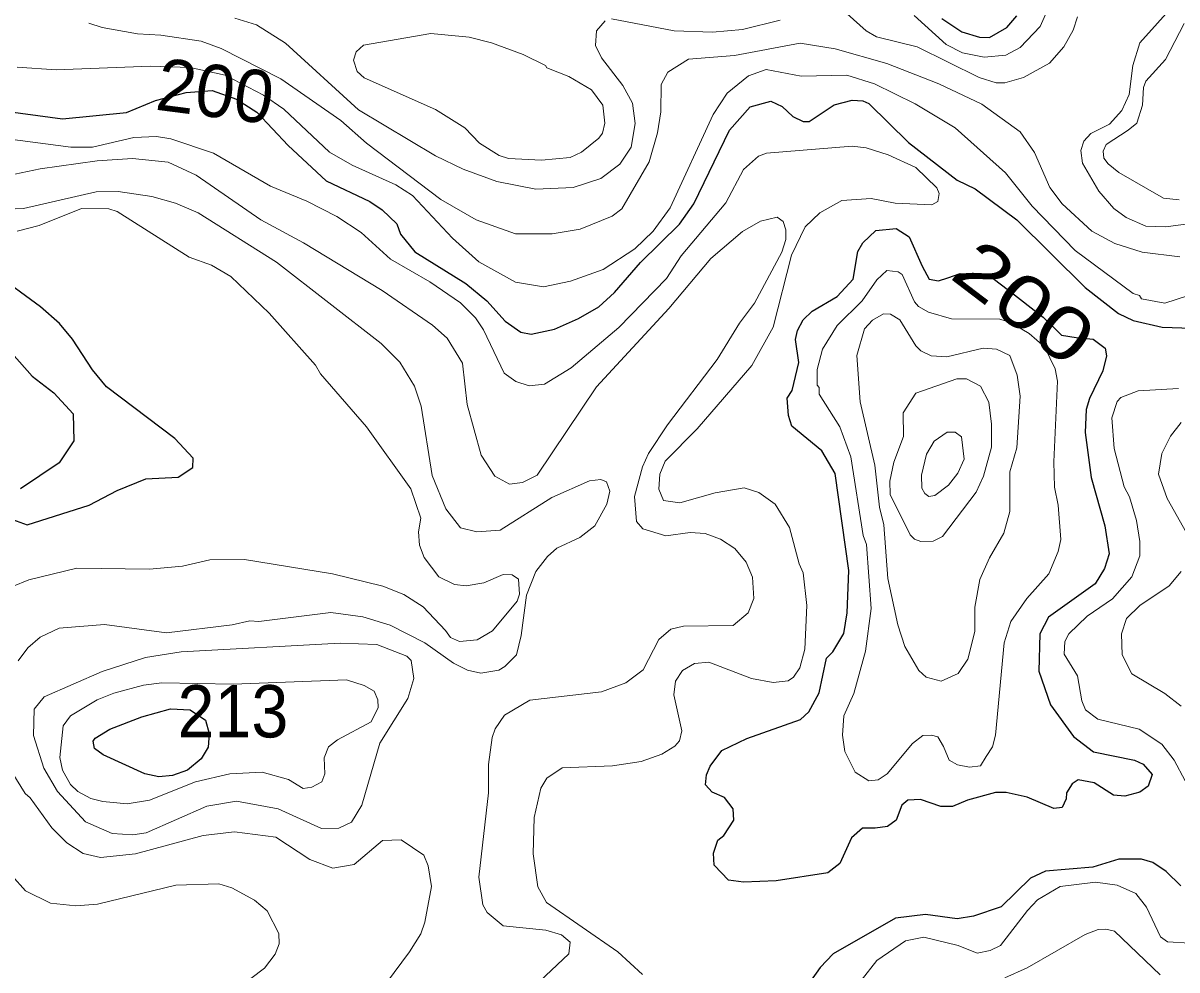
# Model space of a CAD drawing. Extents: x 673.6 to 698.9, y 7012 to 7040.1.
# Drawn here: x 680.775 to 682.54, y 7018.136 to 7019.584 of the extents above; entities that cross this region are included whole.
import ezdxf
from ezdxf.enums import TextEntityAlignment as Align

# ---------------------------------------------------------------- set-up
doc = ezdxf.new("R2010")
doc.units = 0
doc.header["$LTSCALE"] = 0.032
doc.layers.add('1', color=7, linetype='Continuous', lineweight=25)
doc.layers.add('2', color=7, linetype='Continuous', lineweight=13)
doc.layers.add('21', color=7, linetype='Continuous')
doc.layers.add('61', color=7, linetype='Continuous')

msp = doc.modelspace()

# ---------------------------------------------------------------- linework, layer by layer
at = {"layer": '1'}
for points in [[(681.0346, 7018.9042), (681.0351, 7018.9189), (681.0068, 7018.9487), (680.9023, 7019.028), (680.8811, 7019.0539), (680.8505, 7019.1008), (680.8302, 7019.1245), (680.8014, 7019.1501), (680.73, 7019.2021), (680.6519, 7019.2661), (680.599, 7019.2892), (680.4957, 7019.3538), (680.3897, 7019.4384), (680.3638, 7019.4573), (680.3414, 7019.4618), (680.2903, 7019.4632), (680.2654, 7019.4706), (680.2558, 7019.4788), (680.2489, 7019.4947), (680.2294, 7019.5173), (680.1937, 7019.532), (680.1706, 7019.5526), (680.1597, 7019.5783), (680.1572, 7019.6118)], [(682.1807, 7019.5911), (682.2111, 7019.5707), (682.2382, 7019.5626), (682.2533, 7019.562), (682.2803, 7019.5772), (682.2952, 7019.5952)], [(680.7325, 7019.4513), (680.8352, 7019.4377), (680.933, 7019.4472), (680.9773, 7019.4655), (681.024, 7019.478), (681.0638, 7019.4809), (681.1011, 7019.4675), (681.1322, 7019.4476), (681.1805, 7019.397), (681.2384, 7019.3426), (681.3051, 7019.3111), (681.3243, 7019.2985), (681.3465, 7019.2772), (681.3523, 7019.2615), (681.3739, 7019.2341), (681.4521, 7019.1857), (681.4843, 7019.1591), (681.5122, 7019.1284), (681.5362, 7019.1115), (681.5521, 7019.1082)], [(681.7196, 7019.2177), (681.779, 7019.2764), (681.8011, 7019.3079), (681.8556, 7019.4201), (681.8872, 7019.4561), (681.919, 7019.4647), (681.9362, 7019.4565), (681.9526, 7019.4413), (681.9683, 7019.4337), (681.9778, 7019.4336), (682.016, 7019.4593), (682.0432, 7019.4663), (682.0595, 7019.4652)], [(682.0595, 7019.4652), (682.0687, 7019.461), (682.1297, 7019.4013), (682.2041, 7019.344), (682.2317, 7019.3306), (682.2956, 7019.283), (682.3998, 7019.1796), (682.4507, 7019.1399), (682.4733, 7019.1294), (682.5176, 7019.1188), (682.5633, 7019.1175)], [(682.0599, 7019.2482), (682.0796, 7019.2668), (682.1109, 7019.27), (682.1305, 7019.2573), (682.1506, 7019.2121), (682.1613, 7019.1922)], [(682.1896, 7019.1944), (682.2086, 7019.2012), (682.2353, 7019.2008), (682.259, 7019.1934), (682.2828, 7019.1755), (682.3356, 7019.1345), (682.3639, 7019.1067), (682.3861, 7019.103), (682.412, 7019.1007), (682.4307, 7019.0869), (682.4324, 7019.0754), (682.427, 7019.0521), (682.4065, 7019.0099), (682.4014, 7018.9931), (682.3998, 7018.958), (682.4093, 7018.8889), (682.4302, 7018.8153), (682.4367, 7018.7724), (682.4293, 7018.7499), (682.4152, 7018.7263), (682.3436, 7018.6755), (682.3305, 7018.65), (682.329, 7018.5929), (682.3471, 7018.5415), (682.3821, 7018.493), (682.4129, 7018.4693), (682.4753, 7018.4567), (682.4885, 7018.4507), (682.5027, 7018.435), (682.4966, 7018.4171), (682.4834, 7018.4077), (682.4607, 7018.4015), (682.4434, 7018.4031), (682.4137, 7018.4219), (682.3893, 7018.4269), (682.3799, 7018.4208), (682.3712, 7018.4067), (682.3709, 7018.3977), (682.3645, 7018.3845), (682.3518, 7018.3827), (682.311, 7018.4001), (682.2793, 7018.4072), (682.2626, 7018.4072), (682.2201, 7018.3955), (682.1967, 7018.3859), (682.1792, 7018.3858), (682.1482, 7018.3964), (682.1286, 7018.3958), (682.1196, 7018.388), (682.1107, 7018.3649), (682.0973, 7018.3552), (682.0787, 7018.353), (682.0594, 7018.353), (682.0422, 7018.3381), (682.0247, 7018.2987), (682.0063, 7018.2842), (681.9269, 7018.2724), (681.8771, 7018.27), (681.8541, 7018.2733), (681.8322, 7018.296), (681.831, 7018.3144), (681.8376, 7018.3345), (681.8469, 7018.3417), (681.8621, 7018.365), (681.8613, 7018.3824), (681.8478, 7018.3999), (681.829, 7018.408), (681.8191, 7018.4191), (681.8203, 7018.4342), (681.8262, 7018.4474), (681.844, 7018.4717), (681.882, 7018.4898), (681.9645, 7018.5192), (681.9771, 7018.5305), (681.993, 7018.5596), (682.0042, 7018.6128), (682.0139, 7018.6223), (682.0304, 7018.6505), (682.0359, 7018.6823), (682.0381, 7018.747), (682.0173, 7018.8952), (681.9968, 7018.9301), (681.9511, 7018.9678), (681.946, 7018.984), (681.9438, 7019.0102), (681.9514, 7019.0223), (681.9616, 7019.0651), (681.9568, 7019.0999), (681.9599, 7019.114), (681.9682, 7019.1301), (681.9822, 7019.1434), (682.0205, 7019.1661), (682.0451, 7019.1923), (682.0523, 7019.2347), (682.0599, 7019.2482)], [(681.5521, 7019.1082), (681.5879, 7019.1161), (681.6248, 7019.1324), (681.6555, 7019.1503), (681.6796, 7019.172), (681.7196, 7019.2177)], [(682.1613, 7019.1922), (682.1755, 7019.19), (682.1896, 7019.1944)], [(680.7456, 7019.0924), (680.7888, 7019.0443), (680.8216, 7019.0188), (680.8514, 7018.9865), (680.8521, 7018.9451), (680.8299, 7018.9116), (680.7706, 7018.8717)], [(680.7809, 7018.8167), (680.8758, 7018.847), (680.9185, 7018.8692), (680.9625, 7018.8871), (681.0118, 7018.8897), (681.0346, 7018.9042)], [(680.753, 7018.8267), (680.7809, 7018.8167)], [(682.5463, 7018.2647), (682.5239, 7018.2866), (682.5036, 7018.3001), (682.486, 7018.3052), (682.4514, 7018.3053), (682.4116, 7018.2929), (682.3394, 7018.287), (682.3165, 7018.2762), (682.2715, 7018.2323), (682.2292, 7018.2182), (682.2041, 7018.2141), (682.1556, 7018.2206), (682.1097, 7018.2149), (682.0144, 7018.1606), (681.9944, 7018.1398), (681.9708, 7018.1064)]]:
    msp.add_lwpolyline(points, dxfattribs=at)
msp.add_lwpolyline([(681.0473, 7018.4587), (681.0263, 7018.4417), (681.0032, 7018.4335), (680.9826, 7018.4311), (680.9612, 7018.4358), (680.8972, 7018.465), (680.884, 7018.4744), (680.8821, 7018.4856), (680.8848, 7018.4904), (680.9075, 7018.5041), (680.9564, 7018.5229), (681.0003, 7018.5354), (681.0304, 7018.5337), (681.0537, 7018.5177), (681.0593, 7018.4975), (681.0578, 7018.4766)], close=True, dxfattribs=at)
at = {"layer": '2'}
for points in [[(682.3496, 7019.6209), (682.3311, 7019.5789), (682.3005, 7019.547), (682.2785, 7019.535), (682.2454, 7019.5322), (682.2123, 7019.5385), (682.1871, 7019.5515), (682.1382, 7019.5957)], [(682.5375, 7019.6141), (682.4834, 7019.554), (682.4729, 7019.5193), (682.4672, 7019.4749), (682.4558, 7019.4503), (682.4374, 7019.4295), (682.4086, 7019.4153), (682.3978, 7019.4034), (682.3932, 7019.3892), (682.3961, 7019.3701), (682.4208, 7019.3269), (682.4439, 7019.3007), (682.4627, 7019.2866), (682.493, 7019.2737), (682.5233, 7019.2726), (682.5576, 7019.2772)], [(682.0258, 7019.6067), (682.065, 7019.5725), (682.0807, 7019.563), (682.1428, 7019.5476), (682.2378, 7019.5009), (682.2638, 7019.4928), (682.277, 7019.4928), (682.3055, 7019.5011), (682.3452, 7019.5226), (682.3673, 7019.548), (682.3817, 7019.5732), (682.3884, 7019.5937)], [(682.5447, 7019.2265), (682.4873, 7019.2339), (682.4454, 7019.2472), (682.4101, 7019.2659), (682.3645, 7019.3076), (682.3457, 7019.3328), (682.3223, 7019.3862), (682.3005, 7019.4176), (682.242, 7019.4603), (682.1759, 7019.4913), (682.0962, 7019.5224), (682.0173, 7019.5445), (681.9636, 7019.5534), (681.8635, 7019.5347), (681.7927, 7019.5289), (681.7613, 7019.509), (681.7513, 7019.4903), (681.7505, 7019.4483), (681.7455, 7019.4164), (681.7327, 7019.3719), (681.691, 7019.3002), (681.6763, 7019.289), (681.6274, 7019.2691), (681.5844, 7019.2619), (681.5282, 7019.2618), (681.4679, 7019.2833), (681.4139, 7019.3142), (681.3, 7019.4006), (681.2608, 7019.4351), (681.1692, 7019.4986), (681.0778, 7019.5454), (681.0473, 7019.5562), (680.9855, 7019.5658), (680.9497, 7019.5675), (680.8958, 7019.5772), (680.8751, 7019.5841)], [(681.0986, 7019.5914), (681.1318, 7019.5814), (681.1761, 7019.5535), (681.288, 7019.4516), (681.4056, 7019.3813), (681.448, 7019.3609), (681.4994, 7019.3419), (681.5591, 7019.3301), (681.6165, 7019.3327), (681.659, 7019.3463), (681.6877, 7019.3682), (681.7053, 7019.3941), (681.7112, 7019.4305), (681.707, 7019.4615), (681.6926, 7019.4888), (681.6597, 7019.5312), (681.6504, 7019.5496), (681.6522, 7019.5723), (681.6653, 7019.5874)], [(681.675, 7019.5907), (681.7708, 7019.5725), (681.8297, 7019.57), (681.8754, 7019.5741), (681.9332, 7019.5886)], [(682.544, 7019.3137), (682.52, 7019.3163), (682.4514, 7019.3555), (682.4353, 7019.3687), (682.4286, 7019.3776), (682.4277, 7019.388), (682.4319, 7019.3982), (682.4659, 7019.4201), (682.4792, 7019.431), (682.4877, 7019.4586), (682.4894, 7019.4857), (682.4928, 7019.4952), (682.5227, 7019.5286), (682.5512, 7019.5834)], [(682.4862, 7019.1621), (682.4833, 7019.1672), (682.4732, 7019.1707), (682.3844, 7019.2361), (682.319, 7019.3039), (682.2779, 7019.355), (682.201, 7019.4241), (682.1397, 7019.4608), (682.0778, 7019.4914), (682.0354, 7019.5043), (681.9652, 7019.503), (681.9119, 7019.5132), (681.8845, 7019.5034), (681.8519, 7019.4771), (681.8307, 7019.4441), (681.7651, 7019.3015), (681.7388, 7019.2657), (681.7107, 7019.2387), (681.6624, 7019.2074), (681.6126, 7019.1892), (681.5709, 7019.1805), (681.5281, 7019.1877), (681.4719, 7019.2191), (681.4318, 7019.255), (681.3706, 7019.3202), (681.3451, 7019.3367), (681.2784, 7019.3668), (681.2438, 7019.3868), (681.1736, 7019.4524), (681.1427, 7019.4736), (681.0838, 7019.5042), (681.0302, 7019.5161), (680.9697, 7019.5181), (680.8254, 7019.5125), (680.7657, 7019.5165)], [(681.5567, 7018.369), (681.5671, 7018.4139), (681.576, 7018.429), (681.5994, 7018.4449), (681.6766, 7018.4483), (681.7206, 7018.4546), (681.7523, 7018.466), (681.7721, 7018.4782), (681.7793, 7018.4863), (681.7825, 7018.5014), (681.7704, 7018.5565), (681.7728, 7018.5775), (681.7837, 7018.5939), (681.8021, 7018.6044), (681.824, 7018.6067), (681.8894, 7018.5815), (681.9226, 7018.5757), (681.9453, 7018.5782), (681.9535, 7018.5839), (681.9631, 7018.5978), (681.9707, 7018.6266), (681.974, 7018.6931), (681.9685, 7018.7432), (681.9621, 7018.757), (681.9476, 7018.8126), (681.9258, 7018.8481), (681.9007, 7018.8662), (681.8779, 7018.8731), (681.8339, 7018.8658), (681.7797, 7018.8502), (681.7547, 7018.8541), (681.7473, 7018.8712), (681.7489, 7018.8942), (681.757, 7018.9139), (681.8064, 7018.9636), (681.8896, 7019.0603), (681.9227, 7019.1192), (681.9506, 7019.2293), (681.9717, 7019.2725), (681.9941, 7019.2939), (682.0275, 7019.3127), (682.0726, 7019.316), (682.1091, 7019.3088), (682.1655, 7019.3062), (682.1744, 7019.3114), (682.1763, 7019.3234), (682.1732, 7019.3322), (682.1406, 7019.3631), (682.0984, 7019.3825), (682.065, 7019.3933), (682.0432, 7019.3957), (681.9124, 7019.385), (681.8999, 7019.3805), (681.8773, 7019.3602), (681.8502, 7019.309), (681.7816, 7019.2279), (681.7594, 7019.1934), (681.6861, 7019.1185), (681.6136, 7019.0566), (681.5726, 7019.0319), (681.5489, 7019.0293), (681.5286, 7019.0359), (681.5108, 7019.0489), (681.4793, 7019.1148), (681.4668, 7019.1331), (681.4439, 7019.156), (681.3971, 7019.1882), (681.3367, 7019.223), (681.2918, 7019.2637), (681.2547, 7019.2883), (681.209, 7019.3119), (681.1532, 7019.3349), (681.066, 7019.385), (681.0007, 7019.4072), (680.9789, 7019.4105), (680.9439, 7019.409), (680.8807, 7019.3942), (680.8478, 7019.3942), (680.6415, 7019.4215)], [(683.1136, 7019.4102), (683.0889, 7019.399), (683.0738, 7019.399), (683.0549, 7019.4052), (683.0456, 7019.4016), (683.0368, 7019.3917), (683.0277, 7019.3488), (683.0094, 7019.3179), (682.9736, 7019.2934), (682.9366, 7019.2621), (682.9236, 7019.2467), (682.9052, 7019.2126), (682.8888, 7019.1914), (682.8768, 7019.1863), (682.846, 7019.1822), (682.7618, 7019.206), (682.7062, 7019.2092), (682.662, 7019.201), (682.5219, 7019.1559), (682.4862, 7019.1621)], [(680.7229, 7019.3449), (680.8007, 7019.3611), (680.8882, 7019.3735), (680.9419, 7019.3769), (680.9967, 7019.3712), (681.0394, 7019.3516), (681.1383, 7019.2831), (681.2038, 7019.248), (681.3241, 7019.175), (681.4013, 7019.1221), (681.4235, 7019.1024), (681.4473, 7019.0642), (681.4541, 7019.0006), (681.4758, 7018.9232), (681.4967, 7018.8913), (681.5192, 7018.879), (681.539, 7018.8813), (681.5612, 7018.8927), (681.6524, 7019.0276), (681.7629, 7019.1475), (681.827, 7019.2238), (681.8757, 7019.2655), (681.9032, 7019.2811), (681.9285, 7019.2873), (681.9378, 7019.2805), (681.942, 7019.2679), (681.942, 7019.2531), (681.936, 7019.2336), (681.894, 7019.1558), (681.8709, 7019.125), (681.8368, 7019.0698), (681.761, 7018.9698), (681.7318, 7018.926), (681.7227, 7018.9055), (681.7104, 7018.86), (681.7133, 7018.8217), (681.7232, 7018.8104), (681.7585, 7018.8), (681.7954, 7018.8049), (681.8184, 7018.8033), (681.8418, 7018.795), (681.8636, 7018.7806), (681.8814, 7018.7594), (681.891, 7018.7365), (681.8927, 7018.7039), (681.8844, 7018.682), (681.8614, 7018.6628), (681.7852, 7018.6619), (681.766, 7018.657), (681.7476, 7018.6411), (681.7237, 7018.5951)], [(680.767, 7018.6085), (680.7819, 7018.6285), (680.8009, 7018.6448), (680.8297, 7018.6586), (680.8991, 7018.6644), (680.994, 7018.6513), (681.0947, 7018.6637), (681.1219, 7018.6701), (681.1355, 7018.6686), (681.2457, 7018.6825), (681.2945, 7018.6759), (681.3362, 7018.6632), (681.3896, 7018.6361), (681.4335, 7018.6049), (681.4546, 7018.5943), (681.4749, 7018.5897), (681.5026, 7018.5944), (681.512, 7018.5999), (681.5296, 7018.6181), (681.5367, 7018.6473), (681.5452, 7018.7091), (681.5593, 7018.7452), (681.5774, 7018.7682), (681.5917, 7018.7809), (681.6266, 7018.7972), (681.6496, 7018.815), (681.6682, 7018.8482), (681.6725, 7018.8682), (681.6675, 7018.8826), (681.659, 7018.8862), (681.6413, 7018.8838), (681.584, 7018.8585), (681.5048, 7018.8083), (681.4692, 7018.8058), (681.4438, 7018.8121), (681.4214, 7018.8413), (681.4006, 7018.8922), (681.3836, 7018.998), (681.3734, 7019.0289), (681.3512, 7019.0654), (681.3227, 7019.0938), (681.1627, 7019.2186), (681.0426, 7019.294), (681.0079, 7019.3089), (680.9717, 7019.3187), (680.9204, 7019.3267), (680.8863, 7019.3259), (680.7751, 7019.3007), (680.737, 7019.2989)], [(680.7657, 7019.266), (680.7993, 7019.2745), (680.8639, 7019.3004), (680.9059, 7019.2998), (680.9186, 7019.2961), (681.0286, 7019.2263), (681.0631, 7019.214), (681.0924, 7019.1963), (681.1512, 7019.1404), (681.2219, 7019.0607), (681.2296, 7019.0474), (681.3002, 7018.9667), (681.3682, 7018.8718), (681.3833, 7018.8271), (681.38, 7018.8061), (681.3815, 7018.7856), (681.3884, 7018.7668), (681.4109, 7018.737), (681.4351, 7018.7255)], [(682.5426, 7019.0252), (682.4808, 7019.0217), (682.4546, 7019.0116), (682.4491, 7019.0055), (682.4409, 7018.9803), (682.4442, 7018.9336), (682.4595, 7018.8748), (682.4679, 7018.8596), (682.4787, 7018.8235), (682.4835, 7018.7913), (682.4834, 7018.7693), (682.4715, 7018.7374), (682.4419, 7018.7033), (682.4028, 7018.6772), (682.3747, 7018.6502), (682.3688, 7018.6384), (682.3678, 7018.6187), (682.388, 7018.5859), (682.3948, 7018.5476), (682.4004, 7018.5338), (682.4195, 7018.5194), (682.4827, 7018.5041), (682.5172, 7018.4811), (682.5363, 7018.457), (682.5531, 7018.4251)], [(682.555, 7018.8046), (682.5252, 7018.8571), (682.5123, 7018.894), (682.5174, 7018.926), (682.5303, 7018.9525), (682.547, 7018.9734)], [(681.5328, 7018.7338), (681.5344, 7018.7108), (681.5309, 7018.6999), (681.4928, 7018.6548), (681.4694, 7018.6408), (681.4426, 7018.6381), (681.4286, 7018.6442), (681.4209, 7018.6553), (681.3868, 7018.6913), (681.3573, 7018.7102), (681.3254, 7018.7228), (681.2484, 7018.7416), (681.1136, 7018.7639), (681.0606, 7018.7631), (681.0188, 7018.7537), (680.9681, 7018.7491), (680.857, 7018.7506), (680.7836, 7018.7325), (680.7584, 7018.7226)], [(681.4351, 7018.7255), (681.4527, 7018.7236), (681.4796, 7018.728), (681.5091, 7018.7407), (681.523, 7018.7401), (681.5328, 7018.7338)], [(682.463, 7018.6732), (682.4836, 7018.6931), (682.5285, 7018.7234), (682.5469, 7018.7452)], [(682.5468, 7018.5395), (682.5219, 7018.5585), (682.4711, 7018.589), (682.4565, 7018.6179), (682.4557, 7018.65), (682.463, 7018.6732)], [(681.7237, 7018.5951), (681.6971, 7018.575), (681.6599, 7018.5614), (681.55, 7018.5485), (681.5116, 7018.5256), (681.4973, 7018.5046)], [(681.4973, 7018.5046), (681.4924, 7018.4913), (681.4868, 7018.4503), (681.4868, 7018.4068), (681.472, 7018.2777), (681.4784, 7018.2357), (681.4846, 7018.2237), (681.5093, 7018.2036), (681.5748, 7018.1969), (681.5985, 7018.1894), (681.6118, 7018.1785), (681.6098, 7018.1605), (681.5563, 7018.11)], [(681.0984, 7018.3473), (681.0504, 7018.3415), (680.9467, 7018.3137), (680.8931, 7018.3078), (680.8666, 7018.3139), (680.8414, 7018.3303), (680.8189, 7018.3535), (680.7854, 7018.3993), (680.7778, 7018.4057), (680.7446, 7018.4595)], [(681.7223, 7018.129), (681.685, 7018.1636), (681.5756, 7018.2389), (681.5624, 7018.2629), (681.555, 7018.3136), (681.5567, 7018.369)], [(681.3247, 7018.3341), (681.2811, 7018.2974), (681.2485, 7018.2914), (681.2133, 7018.3047), (681.1616, 7018.3389), (681.0984, 7018.3473)], [(681.306, 7018.0826), (681.3661, 7018.1634), (681.3832, 7018.1911), (681.3897, 7018.2088), (681.3995, 7018.2633), (681.3946, 7018.2949), (681.388, 7018.3114), (681.353, 7018.3348), (681.3247, 7018.3341)], [(680.7574, 7018.2805), (680.7782, 7018.2571), (680.8164, 7018.238), (680.8553, 7018.2339), (680.8888, 7018.2366), (681.0082, 7018.2658), (681.0742, 7018.2674), (681.0943, 7018.2616), (681.1288, 7018.2426), (681.1482, 7018.2264), (681.1662, 7018.1915), (681.1663, 7018.1758), (681.1605, 7018.1599), (681.1443, 7018.1388), (681.123, 7018.1227)], [(682.56, 7018.177), (682.5257, 7018.1788), (682.5152, 7018.1866), (682.4936, 7018.2317), (682.4776, 7018.2528), (682.449, 7018.2656), (682.4157, 7018.2699), (682.3618, 7018.2637), (682.3269, 7018.2431), (682.3115, 7018.227), (682.2704, 7018.1735), (682.2544, 7018.1658), (682.2349, 7018.1616), (682.2054, 7018.1734), (682.1532, 7018.1861), (682.1248, 7018.1804), (682.0812, 7018.1503), (682.0573, 7018.1198)], [(682.277, 7018.1236), (682.3113, 7018.139), (682.4001, 7018.1903), (682.4198, 7018.1976), (682.4316, 7018.1985), (682.4449, 7018.195), (682.5147, 7018.1284)]]:
    msp.add_lwpolyline(points, dxfattribs=at)
for points in [[(681.5739, 7019.5193), (681.5763, 7019.5156), (681.61, 7019.5026), (681.6446, 7019.482), (681.6616, 7019.4586), (681.665, 7019.4312), (681.6611, 7019.4158), (681.6559, 7019.4082), (681.6291, 7019.3865), (681.6117, 7019.3786), (681.5678, 7019.3745), (681.5174, 7019.3769), (681.5031, 7019.3815), (681.4731, 7019.4003), (681.4506, 7019.4237), (681.4059, 7019.4518), (681.2964, 7019.5003), (681.2857, 7019.5099), (681.2805, 7019.5272), (681.2846, 7019.5401), (681.2957, 7019.5501), (681.3987, 7019.5683), (681.4572, 7019.5625), (681.4916, 7019.5539), (681.54, 7019.5359)], [(682.2759, 7018.6364), (682.2862, 7018.669), (682.3105, 7018.7039), (682.3442, 7018.7415), (682.3585, 7018.7758), (682.3627, 7018.7942), (682.3586, 7018.8468), (682.353, 7018.8745), (682.3521, 7018.9131), (682.3578, 7019.0362), (682.3538, 7019.0552), (682.3379, 7019.0887), (682.3141, 7019.1095), (682.2859, 7019.1259), (682.2696, 7019.1311), (682.1955, 7019.132), (682.1603, 7019.142), (682.1448, 7019.1504), (682.1389, 7019.1576), (682.1201, 7019.1994), (682.1138, 7019.2034), (682.0966, 7019.2059), (682.0811, 7019.1914), (682.0589, 7019.1591), (682.0205, 7019.1215), (681.9981, 7019.0854), (681.9898, 7019.0543), (681.9897, 7019.0304), (681.9929, 7019.0265), (681.993, 7019.0164), (682.0244, 7018.9665), (682.0414, 7018.9208), (682.0601, 7018.8004), (682.0652, 7018.7864), (682.0726, 7018.6887), (682.0636, 7018.6234), (682.0459, 7018.5588), (682.0307, 7018.5244), (682.0288, 7018.4952), (682.032, 7018.4702), (682.0482, 7018.4383), (682.069, 7018.4252), (682.0831, 7018.4267), (682.0971, 7018.4359), (682.1359, 7018.482), (682.1515, 7018.4943), (682.165, 7018.4952), (682.1745, 7018.4926), (682.1829, 7018.4774), (682.1917, 7018.4567), (682.2045, 7018.4498), (682.2227, 7018.4459), (682.24, 7018.4483), (682.2484, 7018.4625), (682.258, 7018.4771), (682.2625, 7018.4952)], [(682.264, 7019.0852), (682.244, 7019.0868), (682.1885, 7019.0737), (682.1642, 7019.0752), (682.1484, 7019.0829), (682.1407, 7019.0903), (682.1165, 7019.13), (682.1021, 7019.139), (682.0914, 7019.1393), (682.0743, 7019.1295), (682.0621, 7019.1165), (682.0506, 7019.0757), (682.0555, 7019.005), (682.0783, 7018.9079), (682.0852, 7018.8436), (682.0916, 7018.8168), (682.0982, 7018.7346), (682.1135, 7018.6636), (682.1241, 7018.6305), (682.1456, 7018.5941), (682.1566, 7018.5838), (682.1798, 7018.5776), (682.2055, 7018.5895), (682.2202, 7018.6112), (682.2313, 7018.6536), (682.2313, 7018.691), (682.2386, 7018.7331), (682.2535, 7018.7664), (682.2754, 7018.8038), (682.2846, 7018.8371), (682.2847, 7018.8978), (682.2953, 7018.9343), (682.3003, 7019.0135), (682.2958, 7019.0456), (682.2845, 7019.0755)], [(682.1009, 7018.8834), (682.1073, 7018.9125), (682.1218, 7018.952), (682.1212, 7018.9878), (682.1407, 7019.0181), (682.2033, 7019.0401), (682.2181, 7019.0399), (682.2399, 7019.0287), (682.2526, 7019.0044), (682.2567, 7018.9705), (682.2567, 7018.9357), (682.2443, 7018.8909), (682.2331, 7018.8668), (682.1814, 7018.7986), (682.1672, 7018.7918), (682.1486, 7018.791), (682.1386, 7018.7949), (682.1322, 7018.8016), (682.1016, 7018.8629)], [(682.1493, 7018.8925), (682.1572, 7018.9247), (682.1689, 7018.9446), (682.1886, 7018.9586), (682.201, 7018.9585), (682.2105, 7018.9512), (682.2147, 7018.9173), (682.2049, 7018.8958), (682.191, 7018.8772), (682.1699, 7018.8614), (682.1606, 7018.8601), (682.1546, 7018.8646), (682.1502, 7018.8729)], [(681.3634, 7018.5509), (681.3204, 7018.483), (681.2928, 7018.3878), (681.2774, 7018.3618), (681.2581, 7018.353), (681.2311, 7018.3523), (681.1648, 7018.3822), (681.1015, 7018.394), (681.0559, 7018.3865), (680.9632, 7018.3458), (680.9424, 7018.3423), (680.9111, 7018.3446), (680.8702, 7018.3623), (680.8273, 7018.4086), (680.8062, 7018.4445), (680.7908, 7018.4943), (680.7916, 7018.5345), (680.8067, 7018.5535), (680.8956, 7018.5925), (680.9619, 7018.6137), (681.0167, 7018.6224), (681.2599, 7018.6356), (681.3158, 7018.6339), (681.3618, 7018.6159), (681.3685, 7018.6091), (681.3725, 7018.5815)], [(681.0387, 7018.4237), (681.0908, 7018.4359), (681.1405, 7018.4384), (681.181, 7018.4271), (681.2034, 7018.4136), (681.2167, 7018.4155), (681.232, 7018.4237), (681.2365, 7018.4357), (681.2353, 7018.4603), (681.242, 7018.477), (681.2558, 7018.488), (681.3072, 7018.5155), (681.3181, 7018.5372), (681.3176, 7018.5488), (681.3117, 7018.5623), (681.2966, 7018.5707), (681.2698, 7018.5797), (681.0959, 7018.5732), (680.9871, 7018.5748), (680.959, 7018.5715), (680.9135, 7018.5593), (680.8882, 7018.5491), (680.8472, 7018.5245), (680.8359, 7018.5095), (680.8311, 7018.4607), (680.8351, 7018.4413), (680.847, 7018.4194), (680.8586, 7018.4089), (680.8784, 7018.3983), (680.8967, 7018.3933), (680.934, 7018.39), (680.9681, 7018.3954)]]:
    msp.add_lwpolyline(points, close=True, dxfattribs=at)

# ---------------------------------------------------------------- texts
at = {"layer": '21', "width": 0.95}
msp.add_text('213', height=0.08, dxfattribs=at).set_placement((681.011, 7018.4915))
at = {"layer": '61'}
msp.add_text('200', height=0.08, rotation=352.716, dxfattribs=at).set_placement((681.0638, 7019.4406), align=Align.CENTER)
at = {"layer": '61', "width": 1.3}
msp.add_text('200', height=0.08, rotation=322.734, dxfattribs=at).set_placement((682.2828, 7019.1252), align=Align.CENTER)

doc.saveas('drawing.dxf')
